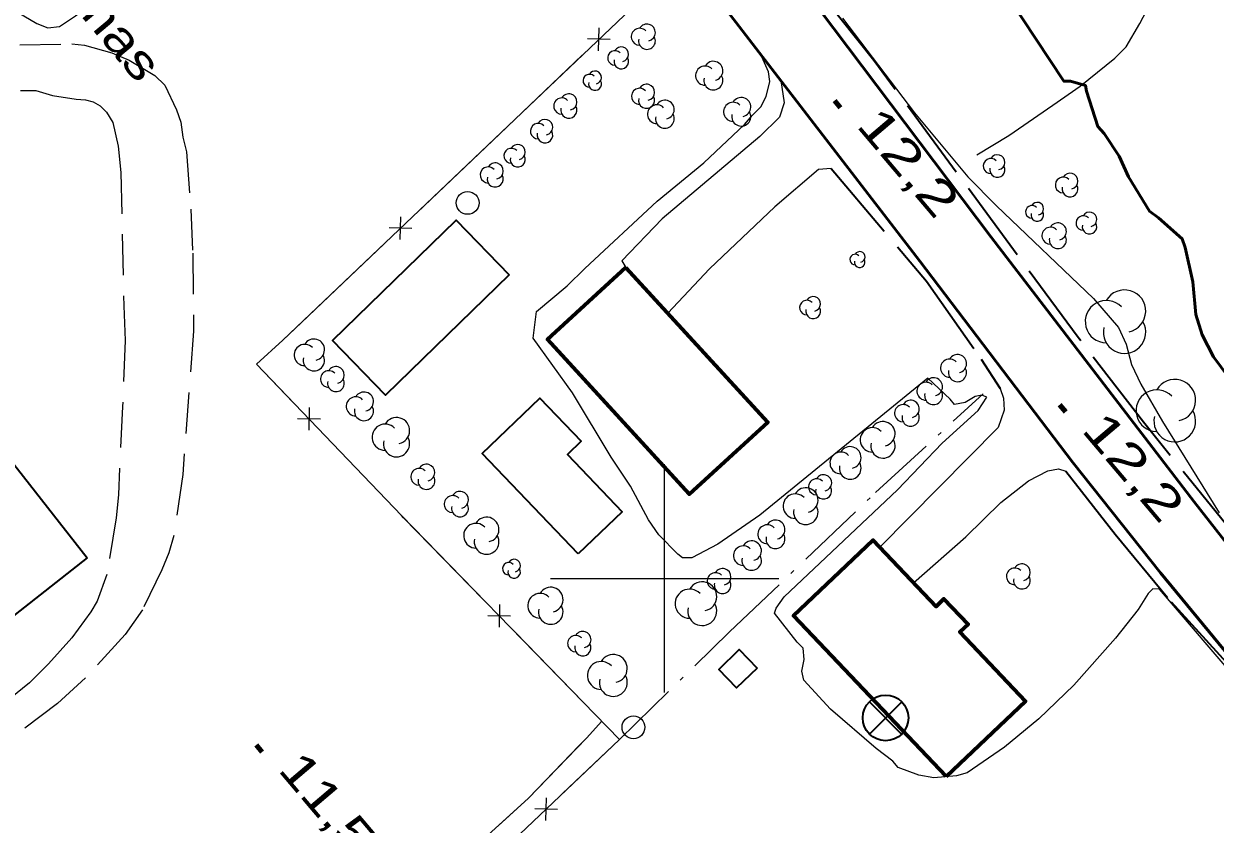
# Model space of a CAD drawing. Extents: x 386081 to 389416, y 5130568 to 5134082.
# Drawn here: x 386943.8 to 387048.3, y 5133178.5 to 5133248.6 of the extents above; entities that cross this region are included whole.
import ezdxf

# ---------------------------------------------------------------- set-up
doc = ezdxf.new("R2010")
doc.units = 0
doc.header["$LTSCALE"] = 1.2
for name, pattern in [('DOT_DASHED', [7.7, 5, -1.2, 0.3, -1.2]), ('LONG_DASH_SHORT_DASH', [9.9, 6, -1.2, 1.5, -1.2]), ('LONG_DASHED', [7.5, 6, -1.5]), ('MEDIUM_DASHED', [4.5, 3, -1.5])]:
    doc.linetypes.add(name, pattern=pattern)
for name, color, linetype, lineweight in [('1', 7, 'Continuous', 53), ('19', 7, 'Continuous', 13), ('2', 7, 'Continuous', 13), ('21', 7, 'LONG_DASHED', 35), ('3', 7, 'Continuous', 140), ('31', 7, 'Continuous', 70), ('34', 7, 'Continuous', 35), ('36', 7, 'Continuous', 13), ('37', 7, 'Continuous', 13), ('41', 7, 'DOT_DASHED', 25), ('44', 7, 'Continuous', 25), ('57', 7, 'LONG_DASH_SHORT_DASH', 13), ('61', 7, 'Continuous', 13)]:
    doc.layers.add(name, color=color, linetype=linetype, lineweight=lineweight)

msp = doc.modelspace()

# ---------------------------------------------------------------- linework, layer by layer
at = {"layer": '1'}
msp.add_lwpolyline([(387021.77, 5133263.61), (387035, 5133243.55), (387035.57, 5133243.55), (387036.9, 5133243.17), (387036.98, 5133242.7), (387037.99, 5133239.58), (387038.54, 5133238.98), (387039.84, 5133237), (387040.68, 5133235.17), (387042.5, 5133232.17), (387043.31, 5133231.59), (387045.37, 5133229.76), (387045.64, 5133228.98), (387046.31, 5133225.98), (387046.57, 5133223.11), (387047.13, 5133221.33), (387048.11, 5133219.41), (387049.47, 5133217.59)], dxfattribs=at)
at = {"layer": '19', "linetype": 'MEDIUM_DASHED'}
for points in [[(386943.47, 5133246.75), (386948.03, 5133246.83), (386949.13, 5133246.71), (386951.53, 5133246.06), (386953.06, 5133245.4), (386955.31, 5133244.05), (386956.17, 5133243.2), (386957.21, 5133241.06), (386957.58, 5133239.96), (386957.77, 5133238.67), (386958.07, 5133237.38), (386958.45, 5133232.35), (386958.63, 5133228.49), (386958.7, 5133221.67), (386957.75, 5133209.1), (386956.96, 5133203.76), (386956.53, 5133202.22), (386955.92, 5133200.74), (386954.23, 5133197.25), (386952.7, 5133195.09), (386949.23, 5133191.27), (386946.78, 5133189.04), (386941.07, 5133184.75)], [(386943.53, 5133242.74), (386944.88, 5133242.75), (386946.32, 5133242.31), (386948.42, 5133241.98), (386949.22, 5133241.93), (386949.89, 5133241.75), (386950.51, 5133241.39), (386951.06, 5133240.84), (386951.61, 5133239.93), (386952.08, 5133237.88), (386952.33, 5133235.55), (386952.58, 5133223.89), (386952.71, 5133220.83), (386952.47, 5133215.05), (386952.11, 5133207.32), (386951.92, 5133205.29), (386951.09, 5133200.33), (386950.24, 5133197.99), (386949.68, 5133197.06), (386948.03, 5133194.78), (386945.97, 5133192.51), (386944.32, 5133190.84), (386938.92, 5133186.49)]]:
    msp.add_lwpolyline(points, dxfattribs=at)
at = {"layer": '19'}
for points in [[(387010.18, 5133243.63), (387010.49, 5133241.66), (387010.06, 5133240.41), (387008.35, 5133238.72), (386999.79, 5133231.49), (386996.25, 5133227.82), (386996.6, 5133227.25)], [(387014.6, 5133235.92), (387013.48, 5133235.83), (387009.66, 5133232.54), (387003.92, 5133227.12), (387000.28, 5133223.23)], [(387029.42, 5133216.62), (387029.71, 5133215.8), (387029.76, 5133214.73), (387029.23, 5133213.22), (387018.88, 5133202.72)], [(387021.83, 5133199.61), (387026.4, 5133203.63), (387029.47, 5133206.65), (387031.91, 5133208.53), (387033.6, 5133209.43), (387034.54, 5133209.59), (387035.18, 5133209.4)]]:
    msp.add_lwpolyline(points, dxfattribs=at)
at = {"layer": '2'}
for points in [[(387015.6, 5133249.08), (387021.9, 5133240.8), (387026.58, 5133235.19), (387029.1, 5133232.63), (387037.61, 5133224.53), (387039.78, 5133221.97), (387040.46, 5133220.53), (387040.94, 5133218.75), (387041.76, 5133217), (387043.64, 5133213.74), (387048.62, 5133205.73)], [(387050.54, 5133190.71), (387043.39, 5133199.04), (387042.8, 5133199.07), (387042.39, 5133198.66), (387041.5, 5133197.26), (387039.53, 5133194.76), (387035.86, 5133190.63), (387032.82, 5133187.7), (387029.8, 5133185.21), (387026.52, 5133182.95), (387025.59, 5133182.7), (387023.6, 5133182.53), (387022.29, 5133182.76), (387020.47, 5133183.43), (387020.01, 5133183.97), (387018.53, 5133185.09), (387014.53, 5133188.53), (387012.19, 5133191.09), (387012.02, 5133191.87), (387012.24, 5133192.88), (387012.15, 5133193.88), (387011.62, 5133194.41), (387009.62, 5133196.96), (387009.77, 5133197.38), (387010.47, 5133198.37), (387020.41, 5133207.76), (387024.32, 5133211.84), (387027.48, 5133214.72), (387028.26, 5133215.88), (387027.81, 5133216.05), (387027.21, 5133215.92), (387026.35, 5133215.4), (387025.41, 5133215.23), (387025.04, 5133215.7), (387023.08, 5133217.55), (387008.34, 5133205.53), (387004.66, 5133202.99), (387002.39, 5133201.8), (387001.57, 5133201.8), (387001.15, 5133202.12), (386999.48, 5133203.8), (386998.58, 5133205.13), (386997.01, 5133208.07), (386995.3, 5133210.62), (386991.92, 5133216.25), (386988.46, 5133221.05), (386988.76, 5133223.38), (386991.45, 5133225.63), (386992.99, 5133227.16), (386999.34, 5133233.05), (387003.43, 5133236.42), (387007, 5133239.76), (387007.69, 5133240.59), (387008.44, 5133241.32), (387008.91, 5133242.22), (387009.21, 5133243.53), (387009.1, 5133244.38), (387008.41, 5133245.95)]]:
    msp.add_lwpolyline(points, dxfattribs=at)
at = {"layer": '21', "linetype": 'Continuous', "lineweight": 53}
for points in [[(386968.6, 5133295.97), (386971.27, 5133294.2), (386978.89, 5133288), (386986.48, 5133281.25), (386994.21, 5133273.21), (387003.39, 5133262.59), (387012.3, 5133251.58), (387028.62, 5133229.9), (387046.41, 5133206.71), (387053.16, 5133198.09), (387059.05, 5133191.21), (387065.85, 5133183.74), (387072.22, 5133177.4)], [(387230.37, 5133069.59), (387194.24, 5133089.79), (387161.3, 5133107.73), (387145.15, 5133116.72), (387136.51, 5133122.16), (387126.26, 5133128.44), (387106.73, 5133141.38), (387095.96, 5133149.29), (387087.62, 5133155.63), (387080.08, 5133162.01), (387074.05, 5133167.58), (387065.95, 5133175.28), (387057.79, 5133183.88), (387050.5, 5133191.99), (387043.48, 5133200.49), (387035.79, 5133210.15), (387022.38, 5133227.8), (387002.34, 5133253.84), (386993.85, 5133264.01), (386984.78, 5133273.68), (386975.89, 5133282.09), (386967.87, 5133288.47), (386965.39, 5133290.1)]]:
    msp.add_lwpolyline(points, dxfattribs=at)
at = {"layer": '21'}
for points in [[(387088.28, 5133162.86), (387066.2, 5133184.63), (387061.63, 5133189.63), (387055.65, 5133196.79), (387041.97, 5133213.67), (387036.24, 5133221.11), (387018.35, 5133245.38), (387012.49, 5133252.76)], [(387014.6, 5133235.92), (387022.96, 5133226.04), (387027.76, 5133219.21), (387029.42, 5133216.62)], [(387035.18, 5133209.4), (387039.51, 5133203.87), (387044.4, 5133197.95), (387049.75, 5133192.07), (387058.53, 5133181.95), (387060.6, 5133179.41)]]:
    msp.add_lwpolyline(points, dxfattribs=at)
at = {"layer": '3'}
for p, q in [((387014.88, 5133241.88), (387015.39, 5133241.27)), ((387034.62, 5133215.19), (387035.13, 5133214.58)), ((386964.19, 5133185.42), (386964.7, 5133184.81))]:
    msp.add_line(p, q, dxfattribs=at)
at = {"layer": '31', "lineweight": 35}
for points in [[(386986.38, 5133226.59), (386975.53, 5133216.04), (386970.87, 5133220.83), (386981.73, 5133231.38)], [(386992.42, 5133202.15), (386984.01, 5133210.95), (386989.07, 5133215.79), (386992.69, 5133212.01), (386991.49, 5133210.86), (386996.28, 5133205.84)], [(386949.38, 5133201.8), (386934.23, 5133189.9), (386926.21, 5133200.09), (386941.33, 5133212.01)], [(387008.1, 5133192.13), (387006.3, 5133190.4), (387004.74, 5133192.01), (387006.54, 5133193.75)]]:
    msp.add_lwpolyline(points, close=True, dxfattribs=at)
at = {"layer": '31'}
for points in [[(386996.6, 5133227.25), (387009.04, 5133213.68), (387002.16, 5133207.37), (386989.72, 5133220.94)], [(387024.69, 5133182.63), (387011.29, 5133196.7), (387018.27, 5133203.34), (387023.81, 5133197.54), (387024.49, 5133198.2), (387026.6, 5133195.99), (387025.87, 5133195.3), (387031.63, 5133189.25)]]:
    msp.add_lwpolyline(points, close=True, dxfattribs=at)
at = {"layer": '34'}
for p, q in [((387020.79, 5133189.17), (387017.95, 5133186.35)), ((387017.96, 5133189.18), (387020.78, 5133186.34))]:
    msp.add_line(p, q, dxfattribs=at)
msp.add_circle((387019.37, 5133187.771), 2, dxfattribs=at)
at = {"layer": '36'}
for centre in [(386982.727, 5133232.897), (386997.268, 5133186.95)]:
    msp.add_circle(centre, 1, dxfattribs=at)
at = {"layer": '37'}
for p, q in [((386994.21, 5133246.23), (386994.26, 5133248.23)), ((386995.23, 5133247.21), (386993.23, 5133247.26)), ((386985.54, 5133238.96), (386992.78, 5133245.85)), ((386978.3, 5133232.07), (386985.54, 5133238.96)), ((386976.82, 5133229.69), (386976.87, 5133231.69)), ((386977.85, 5133230.66), (386975.85, 5133230.71)), ((386968.15, 5133222.41), (386975.4, 5133229.31)), ((386968.84, 5133214.97), (386968.8, 5133212.97)), ((386969.82, 5133213.94), (386967.82, 5133213.99)), ((386984.1, 5133198.14), (386977.12, 5133205.3)), ((386985.51, 5133197.71), (386985.49, 5133195.71)), ((386986.5, 5133196.69), (386984.5, 5133196.72)), ((386993.87, 5133188.11), (386986.89, 5133195.28)), ((386989.58, 5133178.77), (386989.63, 5133180.77)), ((386990.61, 5133179.74), (386988.61, 5133179.79))]:
    msp.add_line(p, q, dxfattribs=at)
for points in [[(386980.9, 5133171.51), (386996.05, 5133185.88), (386976.92, 5133205.51), (386964.23, 5133218.76), (386966.52, 5133220.86), (387000.04, 5133252.76), (386995.22, 5133258.69), (386984.59, 5133270.41), (386976.83, 5133278.3), (386969, 5133284.94), (386962.35, 5133289.7), (386961.33, 5133290.25)], [(386967.44, 5133215.41), (386964.23, 5133218.76), (386966.52, 5133220.86), (386968.15, 5133222.41)], [(386977.12, 5133205.3), (386976.92, 5133205.51), (386970.2, 5133212.52)], [(386977.41, 5133170.57), (386984.51, 5133177.51), (386988.06, 5133180.74), (386993.14, 5133186), (386994.48, 5133187.48)], [(386991.06, 5133181.14), (386996.05, 5133185.88), (386993.87, 5133188.11)], [(386992.5, 5133185.34), (386993.14, 5133186), (386994.48, 5133187.48)], [(386985.4, 5133178.32), (386988.06, 5133180.74), (386992.5, 5133185.34)]]:
    msp.add_lwpolyline(points, dxfattribs=at)
at = {"layer": '41'}
for points in [[(387027.38, 5133237.11), (387030.17, 5133238.81), (387034.04, 5133241.46), (387036.44, 5133243.12), (387039.48, 5133245.57), (387040.46, 5133246.56), (387041.66, 5133248.62), (387043.72, 5133252.53), (387044.55, 5133257.42), (387044.91, 5133260), (387045.01, 5133265.62), (387044.64, 5133268.93), (387043.14, 5133275.4), (387041.54, 5133279.94), (387039.44, 5133284.96), (387037.6, 5133289), (387033.91, 5133296.59), (387032.68, 5133299.28), (387030.22, 5133303.44), (387026.77, 5133308.57), (387023.46, 5133313.09), (387020.01, 5133317.73)], [(386996.05, 5133185.88), (387005.69, 5133195.3), (387018.5, 5133207.51), (387027.93, 5133216.18)]]:
    msp.add_lwpolyline(points, dxfattribs=at)
at = {"layer": '44'}
for centre, radius, start, end in [((386997.814, 5133247.457), 0.738, 44.11537, 269.80396), ((386997.814, 5133247.457), 0.738, 44.11537, 269.80396), ((386998.448, 5133247.826), 0.738, 282.26917, 149.72626), ((386998.448, 5133247.826), 0.738, 282.26917, 149.72626), ((386998.448, 5133247.088), 0.738, 166.93686, 29.62122), ((386998.448, 5133247.088), 0.738, 166.93686, 29.62122), ((386995.648, 5133245.604), 0.638, 44.11537, 269.80396), ((386995.648, 5133245.604), 0.638, 44.11537, 269.80396), ((386996.196, 5133245.923), 0.638, 282.26917, 149.72626), ((386996.196, 5133245.923), 0.638, 282.26917, 149.72626), ((386996.196, 5133245.286), 0.638, 166.93686, 29.62122), ((386996.196, 5133245.286), 0.638, 166.93686, 29.62122), ((387003.55, 5133244.049), 0.837, 44.11537, 269.80396), ((387004.269, 5133244.467), 0.837, 282.26917, 149.72626), ((386993.41, 5133243.603), 0.565, 44.11537, 269.80396), ((386993.41, 5133243.603), 0.565, 44.11537, 269.80396), ((386993.896, 5133243.885), 0.565, 282.26917, 149.72626), ((386993.896, 5133243.885), 0.565, 282.26917, 149.72626), ((387004.269, 5133243.631), 0.837, 166.93686, 29.62122), ((386993.896, 5133243.32), 0.565, 166.93686, 29.62122), ((386993.896, 5133243.32), 0.565, 166.93686, 29.62122), ((386997.807, 5133242.236), 0.707, 44.11537, 269.80396), ((386998.415, 5133242.589), 0.707, 282.26917, 149.72626), ((386990.985, 5133241.386), 0.711, 44.11537, 269.80396), ((386990.985, 5133241.386), 0.711, 44.11537, 269.80396), ((386991.597, 5133241.742), 0.711, 282.26917, 149.72626), ((386991.597, 5133241.742), 0.711, 282.26917, 149.72626), ((386998.415, 5133241.883), 0.707, 166.93686, 29.62122), ((387000.023, 5133241.079), 0.821, 282.26917, 149.72626), ((387006, 5133240.879), 0.837, 44.11537, 269.80396), ((387006.719, 5133241.297), 0.837, 282.26917, 149.72626), ((386991.597, 5133241.03), 0.711, 166.93686, 29.62122), ((386991.597, 5133241.03), 0.711, 166.93686, 29.62122), ((386999.317, 5133240.669), 0.821, 44.11537, 269.80396), ((387006.719, 5133240.461), 0.837, 166.93686, 29.62122), ((386988.917, 5133239.186), 0.685, 44.11537, 269.80396), ((386988.917, 5133239.186), 0.685, 44.11537, 269.80396), ((386989.506, 5133239.528), 0.685, 282.26917, 149.72626), ((386989.506, 5133239.528), 0.685, 282.26917, 149.72626), ((387000.023, 5133240.258), 0.821, 166.93686, 29.62122), ((386989.506, 5133238.843), 0.685, 166.93686, 29.62122), ((386989.506, 5133238.843), 0.685, 166.93686, 29.62122), ((386986.558, 5133237.025), 0.659, 44.11537, 269.80396), ((386986.558, 5133237.025), 0.659, 44.11537, 269.80396), ((386987.125, 5133237.355), 0.659, 282.26917, 149.72626), ((386987.125, 5133237.355), 0.659, 282.26917, 149.72626), ((386987.125, 5133236.695), 0.659, 166.93686, 29.62122), ((386987.125, 5133236.695), 0.659, 166.93686, 29.62122), ((387028.597, 5133236.125), 0.662, 44.11537, 269.80396), ((387029.166, 5133236.456), 0.662, 282.26917, 149.72626), ((386984.538, 5133235.346), 0.706, 44.11537, 269.80396), ((386984.538, 5133235.346), 0.706, 44.11537, 269.80396), ((386985.145, 5133235.699), 0.706, 282.26917, 149.72626), ((386985.145, 5133235.699), 0.706, 282.26917, 149.72626), ((387029.166, 5133235.794), 0.662, 166.93686, 29.62122), ((387035.539, 5133234.812), 0.692, 282.26917, 149.72626), ((386985.145, 5133234.993), 0.706, 166.93686, 29.62122), ((386985.145, 5133234.993), 0.706, 166.93686, 29.62122), ((387034.944, 5133234.466), 0.692, 44.11537, 269.80396), ((387035.539, 5133234.12), 0.692, 166.93686, 29.62122), ((387032.195, 5133232.113), 0.553, 44.11537, 269.80396), ((387032.671, 5133232.389), 0.553, 282.26917, 149.72626), ((387032.671, 5133231.836), 0.553, 166.93686, 29.62122), ((387036.699, 5133231.134), 0.636, 44.11537, 269.80396), ((387037.246, 5133231.452), 0.636, 282.26917, 149.72626), ((387033.829, 5133230.017), 0.749, 44.11537, 269.80396), ((387034.473, 5133230.392), 0.749, 282.26917, 149.72626), ((387037.246, 5133230.816), 0.636, 166.93686, 29.62122), ((387034.473, 5133229.642), 0.749, 166.93686, 29.62122), ((387016.705, 5133227.931), 0.464, 44.11537, 269.80396), ((387017.104, 5133228.162), 0.464, 282.26917, 149.72626), ((387017.104, 5133227.699), 0.464, 166.93686, 29.62122), ((387040.324, 5133223.419), 1.854, 282.26917, 149.72626), ((387012.466, 5133223.725), 0.643, 44.11537, 269.80396), ((387013.019, 5133224.046), 0.643, 282.26917, 149.72626), ((387038.73, 5133222.492), 1.854, 44.11537, 269.80396), ((387013.019, 5133223.403), 0.643, 166.93686, 29.62122), ((387040.324, 5133221.565), 1.854, 166.93686, 29.62122), ((386969.249, 5133220.037), 0.931, 282.26917, 149.72626), ((386969.249, 5133220.037), 0.931, 282.26917, 149.72626), ((386968.448, 5133219.571), 0.931, 44.11537, 269.80396), ((386968.448, 5133219.571), 0.931, 44.11537, 269.80396), ((386969.249, 5133219.106), 0.931, 166.93686, 29.62122), ((386969.249, 5133219.106), 0.931, 166.93686, 29.62122), ((387024.988, 5133218.418), 0.795, 44.11537, 269.80396), ((387025.672, 5133218.816), 0.795, 282.26917, 149.72626), ((386970.556, 5133217.457), 0.732, 44.11537, 269.80396), ((386970.556, 5133217.457), 0.732, 44.11537, 269.80396), ((386971.186, 5133217.823), 0.732, 282.26917, 149.72626), ((386971.186, 5133217.823), 0.732, 282.26917, 149.72626), ((387025.672, 5133218.02), 0.795, 166.93686, 29.62122), ((386971.186, 5133217.09), 0.732, 166.93686, 29.62122), ((386971.186, 5133217.09), 0.732, 166.93686, 29.62122), ((387022.903, 5133216.398), 0.784, 44.11537, 269.80396), ((387023.578, 5133216.79), 0.784, 282.26917, 149.72626), ((387044.723, 5133215.605), 1.827, 282.26917, 149.72626), ((386972.92, 5133215.069), 0.837, 44.11537, 269.80396), ((386972.92, 5133215.069), 0.837, 44.11537, 269.80396), ((386973.64, 5133215.487), 0.837, 282.26917, 149.72626), ((386973.64, 5133215.487), 0.837, 282.26917, 149.72626), ((387021.567, 5133214.846), 0.758, 282.26917, 149.72626), ((387023.578, 5133216.006), 0.784, 166.93686, 29.62122), ((387043.152, 5133214.691), 1.827, 44.11537, 269.80396), ((386973.64, 5133214.651), 0.837, 166.93686, 29.62122), ((386973.64, 5133214.651), 0.837, 166.93686, 29.62122), ((387020.915, 5133214.467), 0.758, 44.11537, 269.80396), ((387044.723, 5133213.778), 1.827, 166.93686, 29.62122), ((386975.501, 5133212.366), 1.151, 44.11537, 269.80396), ((386975.501, 5133212.366), 1.151, 44.11537, 269.80396), ((386976.491, 5133212.942), 1.151, 282.26917, 149.72626), ((386976.491, 5133212.942), 1.151, 282.26917, 149.72626), ((387019.137, 5133212.669), 1.069, 282.26917, 149.72626), ((387021.567, 5133214.088), 0.758, 166.93686, 29.62122), ((387018.217, 5133212.134), 1.069, 44.11537, 269.80396), ((386976.491, 5133211.791), 1.151, 166.93686, 29.62122), ((386976.491, 5133211.791), 1.151, 166.93686, 29.62122), ((387016.269, 5133210.589), 0.954, 282.26917, 149.72626), ((387019.137, 5133211.6), 1.069, 166.93686, 29.62122), ((387015.448, 5133210.112), 0.954, 44.11537, 269.80396), ((386978.484, 5133208.897), 0.737, 44.11537, 269.80396), ((386978.484, 5133208.897), 0.737, 44.11537, 269.80396), ((386979.118, 5133209.265), 0.737, 282.26917, 149.72626), ((386979.118, 5133209.265), 0.737, 282.26917, 149.72626), ((387016.269, 5133209.635), 0.954, 166.93686, 29.62122), ((386979.118, 5133208.528), 0.737, 166.93686, 29.62122), ((386979.118, 5133208.528), 0.737, 166.93686, 29.62122), ((387013.326, 5133208.016), 0.71, 44.11537, 269.80396), ((387013.937, 5133208.371), 0.71, 282.26917, 149.72626), ((386981.421, 5133206.507), 0.743, 44.11537, 269.80396), ((386981.421, 5133206.507), 0.743, 44.11537, 269.80396), ((386982.06, 5133206.878), 0.743, 282.26917, 149.72626), ((386982.06, 5133206.878), 0.743, 282.26917, 149.72626), ((387011.456, 5133206.324), 1.073, 44.11537, 269.80396), ((387012.378, 5133206.861), 1.073, 282.26917, 149.72626), ((387013.937, 5133207.661), 0.71, 166.93686, 29.62122), ((386982.06, 5133206.135), 0.743, 166.93686, 29.62122), ((386982.06, 5133206.135), 0.743, 166.93686, 29.62122), ((387012.378, 5133205.788), 1.073, 166.93686, 29.62122), ((386984.392, 5133204.276), 1.083, 282.26917, 149.72626), ((386984.392, 5133204.276), 1.083, 282.26917, 149.72626), ((386983.461, 5133203.735), 1.083, 44.11537, 269.80396), ((386983.461, 5133203.735), 1.083, 44.11537, 269.80396), ((387009.002, 5133203.859), 0.832, 44.11537, 269.80396), ((387009.718, 5133204.275), 0.832, 282.26917, 149.72626), ((386984.392, 5133203.193), 1.083, 166.93686, 29.62122), ((386984.392, 5133203.193), 1.083, 166.93686, 29.62122), ((387007.628, 5133202.419), 0.858, 282.26917, 149.72626), ((387009.718, 5133203.443), 0.832, 166.93686, 29.62122), ((387006.89, 5133201.989), 0.858, 44.11537, 269.80396), ((386986.337, 5133200.842), 0.549, 44.11537, 269.80396), ((386986.337, 5133200.842), 0.549, 44.11537, 269.80396), ((386986.809, 5133201.117), 0.549, 282.26917, 149.72626), ((386986.809, 5133201.117), 0.549, 282.26917, 149.72626), ((387007.628, 5133201.56), 0.858, 166.93686, 29.62122), ((387031.326, 5133200.533), 0.732, 282.26917, 149.72626), ((386986.809, 5133200.568), 0.549, 166.93686, 29.62122), ((386986.809, 5133200.568), 0.549, 166.93686, 29.62122), ((387004.458, 5133199.767), 0.729, 44.11537, 269.80396), ((387005.084, 5133200.131), 0.729, 282.26917, 149.72626), ((387030.696, 5133200.167), 0.732, 44.11537, 269.80396), ((387031.326, 5133199.8), 0.732, 166.93686, 29.62122), ((386990.012, 5133198.136), 1.083, 282.26917, 149.72626), ((386990.012, 5133198.136), 1.083, 282.26917, 149.72626), ((387002.196, 5133197.779), 1.276, 44.11537, 269.80396), ((387003.293, 5133198.417), 1.276, 282.26917, 149.72626), ((387005.084, 5133199.402), 0.729, 166.93686, 29.62122), ((386989.081, 5133197.595), 1.083, 44.11537, 269.80396), ((386989.081, 5133197.595), 1.083, 44.11537, 269.80396), ((386990.012, 5133197.053), 1.083, 166.93686, 29.62122), ((386990.012, 5133197.053), 1.083, 166.93686, 29.62122), ((387003.293, 5133197.141), 1.276, 166.93686, 29.62122), ((386992.213, 5133194.276), 0.717, 44.11537, 269.80396), ((386992.213, 5133194.276), 0.717, 44.11537, 269.80396), ((386992.829, 5133194.635), 0.717, 282.26917, 149.72626), ((386992.829, 5133194.635), 0.717, 282.26917, 149.72626), ((386992.829, 5133193.918), 0.717, 166.93686, 29.62122), ((386992.829, 5133193.918), 0.717, 166.93686, 29.62122), ((386994.449, 5133191.488), 1.224, 44.11537, 269.80396), ((386994.449, 5133191.488), 1.224, 44.11537, 269.80396), ((386995.501, 5133192.1), 1.224, 282.26917, 149.72626), ((386995.501, 5133192.1), 1.224, 282.26917, 149.72626), ((386995.501, 5133190.876), 1.224, 166.93686, 29.62122), ((386995.501, 5133190.876), 1.224, 166.93686, 29.62122)]:
    msp.add_arc(centre, radius, start, end, dxfattribs=at)
at = {"layer": '57'}
msp.add_lwpolyline([(386946.95, 5133248.36), (386948.36, 5133249.3), (386949.4, 5133250.1), (386952.03, 5133252.4), (386952.89, 5133253.38), (386953.75, 5133254.74), (386954.24, 5133256.1), (386954.11, 5133257.32), (386952.95, 5133258.6), (386952.46, 5133258.96), (386951.6, 5133259.2), (386950.19, 5133259.13), (386948.9, 5133258.57), (386945.06, 5133255.73), (386944.15, 5133254.92), (386943.23, 5133253.87), (386942.67, 5133253.07), (386942.46, 5133250.94), (386942.76, 5133250.14), (386943.32, 5133249.59), (386944.95, 5133248.61), (386945.93, 5133248.25)], close=True, dxfattribs=at)
at = {"layer": '61'}
for p, q in [((387000, 5133190), (387000, 5133210)), ((386990, 5133200), (387010, 5133200))]:
    msp.add_line(p, q, dxfattribs=at)

# ---------------------------------------------------------------- texts
at = {"layer": '3'}
for s, width, p in [('12,2   ', 1.4, (387016.71, 5133239.66)), ('12,2   ', 1.4, (387036.45, 5133212.97)), ('11,5   ', 1.3, (386966.02, 5133183.2))]:
    msp.add_text(s, height=3, rotation=310.294, dxfattribs=dict(at, width=width)).set_placement(p)
at = {"layer": '57', "width": 1.25}
msp.add_text('Amas', height=3, rotation=309.89, dxfattribs=at).set_placement((386945.62, 5133253.09))

doc.saveas('drawing.dxf')
